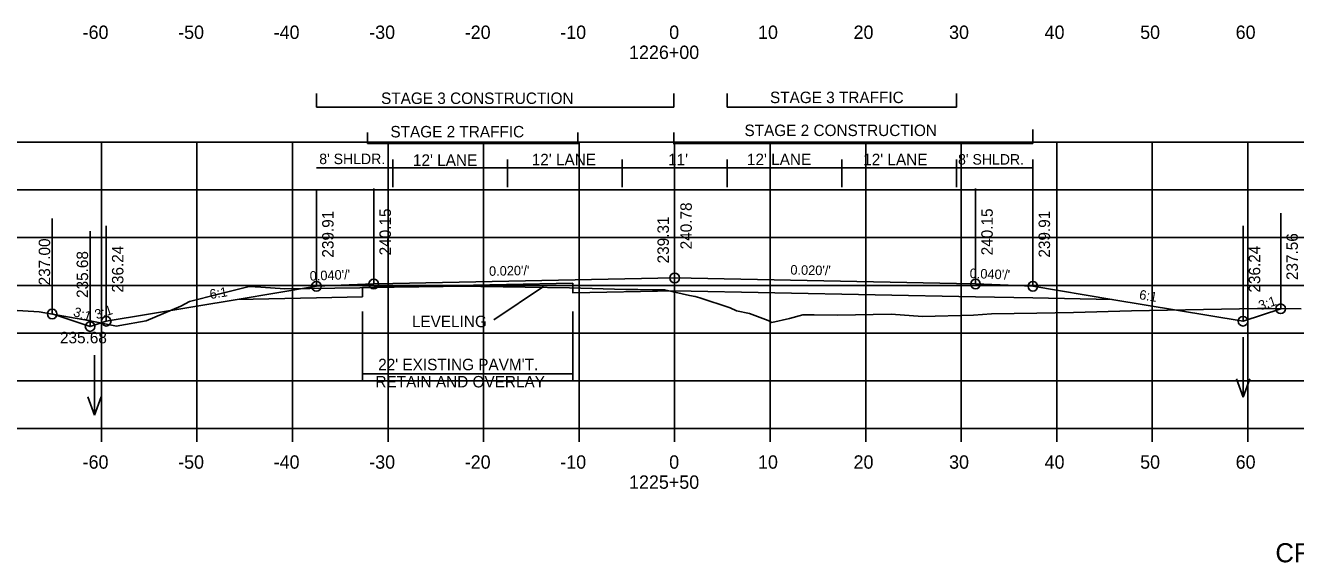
# Model space of a CAD drawing. Extents: x 1342547 to 1344156, y -1532351 to -1517216.
# Drawn here: x 1342634.9 to 1342767.9, y -1530851.8 to -1530795.6 of the extents above; entities that cross this region are included whole.
import ezdxf

# ---------------------------------------------------------------- set-up
doc = ezdxf.new("R2010")
doc.units = 0
for name, color, linetype in [('R_Alt Surface', 7, 'Continuous'), ('R_Axis', 7, 'Continuous'), ('R_Axis Annot', 7, 'Continuous'), ('R_Draft', 7, 'Continuous'), ('R_Exist Surface', 7, 'Continuous'), ('R_Fin Surface', 7, 'Continuous'), ('R_Grid', 7, 'Continuous'), ('R_No Plot', 7, 'Continuous'), ('R_Water', 7, 'Continuous'), ('R_Xsect Elev', 7, 'Continuous'), ('R_Xsect Slope', 7, 'Continuous')]:
    doc.layers.add(name, color=color, linetype=linetype)

msp = doc.modelspace()

# ---------------------------------------------------------------- linework, layer by layer
at = {"layer": 'R_Alt Surface'}
for points in [[(1342670.2, -1530823.99), (1342670.2, -1530823.02), (1342671.37, -1530822.97), (1342692.2, -1530822.55)], [(1342692.2, -1530822.55), (1342692.2, -1530823.55), (1342702.87, -1530823.34)], [(1342740.37, -1530824.09), (1342734.37, -1530823.97), (1342702.87, -1530823.34)], [(1342657.09, -1530824.25), (1342665.37, -1530824.09)], [(1342665.37, -1530824.09), (1342670.2, -1530823.99)], [(1342740.37, -1530824.09), (1342748.64, -1530824.25)]]:
    msp.add_lwpolyline(points, dxfattribs=at)
at = {"layer": 'R_Axis'}
for p, q in [((1342562.87, -1530837.78), (1342842.87, -1530837.78)), ((1342642.87, -1530839.18), (1342642.87, -1530837.78)), ((1342652.87, -1530839.18), (1342652.87, -1530837.78)), ((1342662.87, -1530839.18), (1342662.87, -1530837.78)), ((1342672.87, -1530839.18), (1342672.87, -1530837.78)), ((1342682.87, -1530839.18), (1342682.87, -1530837.78)), ((1342692.87, -1530839.18), (1342692.87, -1530837.78)), ((1342702.87, -1530839.18), (1342702.87, -1530837.78)), ((1342712.87, -1530839.18), (1342712.87, -1530837.78)), ((1342722.87, -1530839.18), (1342722.87, -1530837.78)), ((1342732.87, -1530839.18), (1342732.87, -1530837.78)), ((1342742.87, -1530839.18), (1342742.87, -1530837.78)), ((1342752.87, -1530839.18), (1342752.87, -1530837.78)), ((1342762.87, -1530839.18), (1342762.87, -1530837.78))]:
    msp.add_line(p, q, dxfattribs=at)
at = {"layer": 'R_Draft'}
for p, q in [((1342665.37, -1530804.12), (1342665.37, -1530802.69)), ((1342702.78, -1530804.12), (1342702.78, -1530802.69)), ((1342708.37, -1530804.12), (1342708.37, -1530802.69)), ((1342732.37, -1530804.12), (1342732.37, -1530802.69)), ((1342665.37, -1530804.12), (1342702.78, -1530804.12)), ((1342708.37, -1530804.12), (1342732.37, -1530804.12)), ((1342670.72, -1530807.92), (1342670.72, -1530806.77)), ((1342692.72, -1530808.01), (1342692.72, -1530806.77)), ((1342702.78, -1530808.01), (1342702.78, -1530806.77)), ((1342740.38, -1530807.92), (1342740.38, -1530806.48)), ((1342670.72, -1530807.92), (1342692.72, -1530807.92)), ((1342702.78, -1530807.92), (1342740.38, -1530807.92)), ((1342670.2, -1530825.51), (1342670.2, -1530832.71)), ((1342692.2, -1530825.51), (1342692.2, -1530832.71)), ((1342670.2, -1530832.03), (1342692.2, -1530832.03))]:
    msp.add_line(p, q, dxfattribs=at)
at = {"layer": 'R_Exist Surface'}
msp.add_lwpolyline([(1342633.5, -1530825.37), (1342636.34, -1530825.54), (1342641.53, -1530826.45), (1342644.46, -1530827.05), (1342644.8, -1530826.98), (1342647.54, -1530826.49), (1342651.17, -1530824.95), (1342652.07, -1530824.46), (1342655.11, -1530823.69), (1342658.33, -1530822.89), (1342659.54, -1530822.96), (1342662.05, -1530823.13), (1342669.9, -1530823.03), (1342670.34, -1530823.02), (1342670.95, -1530823.01), (1342681.21, -1530822.87), (1342682.59, -1530822.89), (1342691.88, -1530823.04), (1342697.76, -1530823.2), (1342699.01, -1530823.23), (1342700.54, -1530823.25), (1342701.82, -1530823.24), (1342704.41, -1530823.83), (1342705.02, -1530823.96), (1342705.51, -1530824.09), (1342708.69, -1530825.13), (1342709.35, -1530825.44), (1342710.72, -1530825.72), (1342712.66, -1530826.47), (1342713.06, -1530826.66), (1342714.89, -1530826.25), (1342716.29, -1530825.87), (1342717.46, -1530825.87), (1342719.92, -1530825.89), (1342725.55, -1530825.81), (1342728.83, -1530826.03), (1342734.16, -1530825.91), (1342736.05, -1530825.78), (1342740.8, -1530825.69), (1342744.64, -1530825.63), (1342750.68, -1530825.46), (1342763.9, -1530825.21), (1342765.35, -1530825.22), (1342768.45, -1530825.25)], dxfattribs=at)
at = {"layer": 'R_Fin Surface'}
msp.add_lwpolyline([(1342637.71, -1530825.78), (1342641.68, -1530827.1), (1342643.37, -1530826.54), (1342657.09, -1530824.25), (1342665.37, -1530822.88), (1342671.37, -1530822.64), (1342673.37, -1530822.6), (1342702.87, -1530822.01), (1342732.37, -1530822.6), (1342734.37, -1530822.64), (1342740.37, -1530822.88), (1342748.64, -1530824.25), (1342762.37, -1530826.54), (1342766.31, -1530825.23)], dxfattribs=at)
at = {"layer": 'R_Grid'}
for p, q in [((1342562.87, -1530807.78), (1342842.87, -1530807.78)), ((1342642.87, -1530837.78), (1342642.87, -1530807.78)), ((1342652.87, -1530837.78), (1342652.87, -1530807.78)), ((1342662.87, -1530837.78), (1342662.87, -1530807.78)), ((1342672.87, -1530837.78), (1342672.87, -1530807.78)), ((1342682.87, -1530837.78), (1342682.87, -1530807.78)), ((1342692.87, -1530837.78), (1342692.87, -1530807.78)), ((1342702.87, -1530837.78), (1342702.87, -1530807.78)), ((1342712.87, -1530837.78), (1342712.87, -1530807.78)), ((1342722.87, -1530837.78), (1342722.87, -1530807.78)), ((1342732.87, -1530837.78), (1342732.87, -1530807.78)), ((1342742.87, -1530837.78), (1342742.87, -1530807.78)), ((1342752.87, -1530837.78), (1342752.87, -1530807.78)), ((1342762.87, -1530837.78), (1342762.87, -1530807.78)), ((1342562.87, -1530812.78), (1342842.87, -1530812.78)), ((1342562.87, -1530817.78), (1342842.87, -1530817.78)), ((1342562.87, -1530822.78), (1342842.87, -1530822.78)), ((1342562.87, -1530827.78), (1342842.87, -1530827.78)), ((1342562.87, -1530832.78), (1342842.87, -1530832.78)), ((1342562.87, -1530837.78), (1342842.87, -1530837.78))]:
    msp.add_line(p, q, dxfattribs=at)
at = {"layer": 'R_No Plot'}
for centre in [(1342671.37, -1530822.64), (1342702.87, -1530822.01), (1342734.37, -1530822.64), (1342665.37, -1530822.88), (1342740.37, -1530822.88), (1342766.31, -1530825.23), (1342637.71, -1530825.78), (1342643.37, -1530826.54), (1342762.37, -1530826.54), (1342641.68, -1530827.1)]:
    msp.add_circle(centre, 0.5, dxfattribs=at)
at = {"layer": 'R_Water'}
for p, q in [((1342762.39, -1530828.2), (1342762.39, -1530834.48)), ((1342642.15, -1530830.08), (1342642.15, -1530836.37)), ((1342762.39, -1530834.48), (1342761.69, -1530832.56)), ((1342762.39, -1530834.48), (1342763.09, -1530832.56)), ((1342642.15, -1530836.37), (1342641.45, -1530834.44)), ((1342642.15, -1530836.37), (1342642.85, -1530834.44))]:
    msp.add_line(p, q, dxfattribs=at)
at = {"layer": 'R_Xsect Elev'}
for p, q in [((1342673.37, -1530812.49), (1342673.37, -1530809.62)), ((1342685.37, -1530812.49), (1342685.37, -1530809.62)), ((1342697.37, -1530812.49), (1342697.37, -1530809.62)), ((1342708.37, -1530812.49), (1342708.37, -1530809.62)), ((1342720.37, -1530812.49), (1342720.37, -1530809.62)), ((1342732.37, -1530812.49), (1342732.37, -1530809.62)), ((1342740.37, -1530822.88), (1342740.37, -1530809.62)), ((1342740.37, -1530810.48), (1342665.37, -1530810.48)), ((1342671.37, -1530822.64), (1342671.37, -1530812.64)), ((1342702.87, -1530822.01), (1342702.87, -1530812.01)), ((1342734.37, -1530822.64), (1342734.37, -1530812.64)), ((1342665.37, -1530822.88), (1342665.37, -1530812.88)), ((1342702.87, -1530823.48), (1342702.87, -1530813.48)), ((1342740.37, -1530822.88), (1342740.37, -1530812.88)), ((1342740.37, -1530822.88), (1342740.37, -1530812.88)), ((1342766.31, -1530825.23), (1342766.31, -1530815.23)), ((1342637.71, -1530825.78), (1342637.71, -1530815.78)), ((1342643.37, -1530826.54), (1342643.37, -1530816.54)), ((1342762.37, -1530826.54), (1342762.37, -1530816.54)), ((1342641.68, -1530827.1), (1342641.68, -1530817.1)), ((1342689.16, -1530822.91), (1342683.96, -1530826.4))]:
    msp.add_line(p, q, dxfattribs=at)

# ---------------------------------------------------------------- texts
at = {"layer": 'R_Axis Annot'}
for s, p in [('-60', (1342640.9, -1530796.98)), ('-50', (1342650.9, -1530796.98)), ('-40', (1342660.9, -1530796.98)), ('-30', (1342670.9, -1530796.98)), ('-20', (1342680.9, -1530796.98)), ('-10', (1342690.9, -1530796.98)), ('0', (1342702.3, -1530796.98)), ('10', (1342711.6, -1530796.98)), ('20', (1342721.6, -1530796.98)), ('30', (1342731.6, -1530796.98)), ('40', (1342741.6, -1530796.98)), ('50', (1342751.6, -1530796.98)), ('60', (1342761.6, -1530796.98)), ('1226+00', (1342698.1, -1530799.08)), ('-60', (1342640.9, -1530841.98)), ('-50', (1342650.9, -1530841.98)), ('-40', (1342660.9, -1530841.98)), ('-30', (1342670.9, -1530841.98)), ('-20', (1342680.9, -1530841.98)), ('-10', (1342690.9, -1530841.98)), ('0', (1342702.3, -1530841.98)), ('10', (1342711.6, -1530841.98)), ('20', (1342721.6, -1530841.98)), ('30', (1342731.6, -1530841.98)), ('40', (1342741.6, -1530841.98)), ('50', (1342751.6, -1530841.98)), ('60', (1342761.6, -1530841.98)), ('1225+50', (1342698.1, -1530844.08))]:
    msp.add_text(s, height=1.4, dxfattribs=at).set_placement(p)
at = {"layer": 'R_Draft'}
for s, height, p in [('STAGE 3 CONSTRUCTION', 1.2, (1342672.14, -1530803.79)), ('STAGE 3 TRAFFIC', 1.2, (1342712.85, -1530803.7)), ('STAGE 2 TRAFFIC', 1.2, (1342673.12, -1530807.29)), ('STAGE 2 CONSTRUCTION', 1.2, (1342710.18, -1530807.15)), ("22' EXISTING PAVM'T.", 1.2, (1342671.84, -1530831.67)), ('RETAIN AND OVERLAY', 1.2, (1342671.55, -1530833.47)), ('CROSS SECTION STA.1225+50 TO STA. 1226+50', 2, (1342765.76, -1530851.78))]:
    msp.add_text(s, height=height, dxfattribs=at).set_placement(p)
at = {"layer": 'R_Xsect Elev'}
for s, height, p in [("8' SHLDR.", 1.1, (1342665.67, -1530810.09)), ("12' LANE", 1.2, (1342675.48, -1530810.27)), ("12' LANE", 1.2, (1342687.91, -1530810.21)), ("11'", 1.2, (1342702.18, -1530810.21)), ("12' LANE", 1.2, (1342710.44, -1530810.19)), ("12' LANE", 1.2, (1342722.61, -1530810.2)), ("8' SHLDR.", 1.1, (1342732.54, -1530810.14)), ('LEVELING', 1.2, (1342675.37, -1530827.16)), ('235.68', 1.2, (1342638.53, -1530828.85))]:
    msp.add_text(s, height=height, dxfattribs=at).set_placement(p)
for s, p in [('239.91', (1342667.17, -1530819.88)), ('240.15', (1342673.17, -1530819.64)), ('240.78', (1342704.67, -1530819.01)), ('240.15', (1342736.17, -1530819.64)), ('239.91', (1342742.17, -1530819.88)), ('239.31', (1342702.27, -1530820.48)), ('237.00', (1342637.5, -1530822.78)), ('237.56', (1342768.11, -1530822.23)), ('235.68', (1342641.47, -1530824.1)), ('236.24', (1342645.17, -1530823.54)), ('236.24', (1342764.17, -1530823.54))]:
    msp.add_text(s, height=1.2, rotation=90, dxfattribs=at).set_placement(p)
at = {"layer": 'R_Xsect Slope'}
for s, rotation, p in [("0.020'/'", 1.1458, (1342683.45, -1530821.79)), ("0.020'/'", 358.8542, (1342714.98, -1530821.65)), ("0.040'/'", 2.2906, (1342664.69, -1530822.3)), ("0.040'/'", 357.7094, (1342733.74, -1530822.01)), ('6:1', 9.4623, (1342654.28, -1530824.22)), ('6:1', 350.5377, (1342751.45, -1530824.22)), ('3:1', 18.4349, (1342764.18, -1530825.41)), ('3:1', 341.5651, (1342639.85, -1530825.97)), ('3:1', 18.4349, (1342642.36, -1530826.35))]:
    msp.add_text(s, height=1, rotation=rotation, dxfattribs=at).set_placement(p)

doc.saveas('drawing.dxf')
